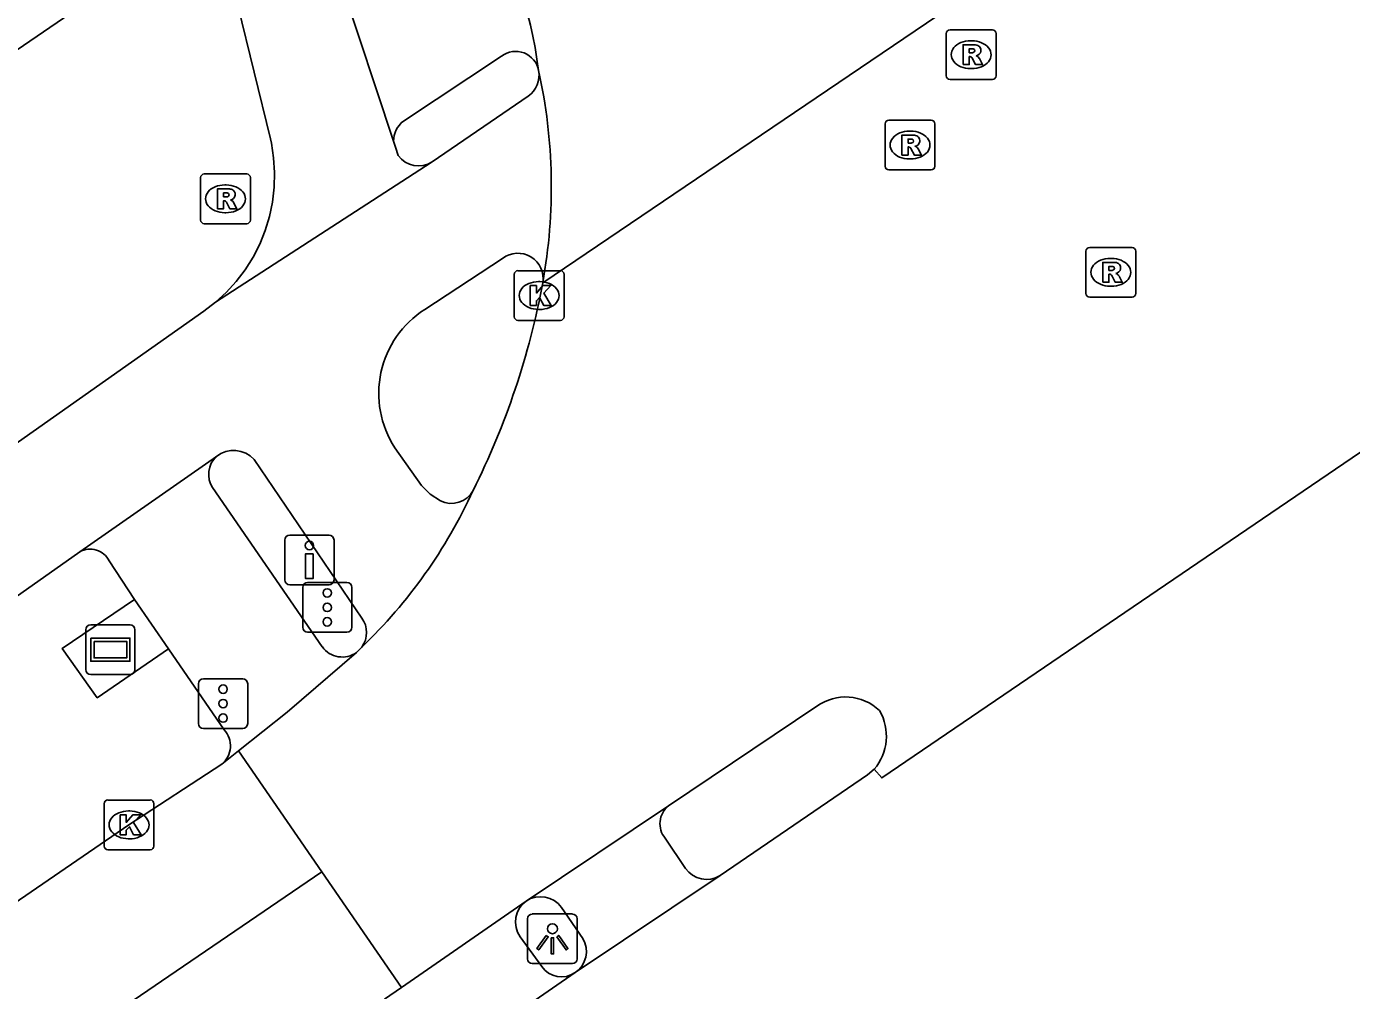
# Model space of a CAD drawing. Extents: x 157466 to 158888, y 383063 to 384677.
# Drawn here: x 158669.31 to 158695.95, y 383703.34 to 383722.72 of the extents above; entities that cross this region are included whole.
import ezdxf

# ---------------------------------------------------------------- set-up
doc = ezdxf.new("R2010")
doc.units = 0
for name, color, linetype in [('IMGEO_Drukknoppaal', 7, 'Continuous'), ('IMGEO_Fietspad_gesloten', 7, 'Continuous'), ('IMGEO_Fietspad_open', 7, 'Continuous'), ('IMGEO_Kolk', 7, 'Continuous'), ('IMGEO_Lichtpunt', 7, 'Continuous'), ('IMGEO_OVBaan_gesloten', 7, 'Continuous'), ('IMGEO_Reclamebord', 7, 'Continuous'), ('IMGEO_Rijbaan_lokaal_gesloten', 7, 'Continuous'), ('IMGEO_Rijbaan_lokaal_open', 7, 'Continuous'), ('IMGEO_Rijbaan_regionaal_gesloten', 7, 'Continuous'), ('IMGEO_Rioolput', 7, 'Continuous'), ('IMGEO_Verkeersregelinstallatiepaal', 7, 'Continuous'), ('IMGEO_Voetpad_open', 7, 'Continuous')]:
    doc.layers.add(name, color=color, linetype=linetype)

msp = doc.modelspace()

# ---------------------------------------------------------------- linework, layer by layer
at = {"layer": 'IMGEO_Drukknoppaal'}
for p, q in [((158674.602, 383712.496), (158675.392, 383712.496)), ((158675.392, 383712.496), (158674.602, 383712.496)), ((158674.502, 383711.596), (158674.502, 383712.396)), ((158674.502, 383712.396), (158674.502, 383711.596)), ((158675.492, 383712.396), (158675.492, 383711.596)), ((158675.492, 383711.596), (158675.492, 383712.396)), ((158675.392, 383711.496), (158674.602, 383711.496)), ((158674.602, 383711.496), (158675.392, 383711.496))]:
    msp.add_line(p, q, dxfattribs=at)
msp.add_lwpolyline([(158675.072, 383712.121), (158675.072, 383711.621), (158674.922, 383711.621), (158674.922, 383712.121), (158675.072, 383712.121)], dxfattribs=at)
msp.add_circle((158674.997, 383712.286), 0.085, dxfattribs=at)
for centre, start, end in [((158674.602, 383712.396), 90, 180), ((158674.602, 383712.396), 90, 180), ((158675.392, 383712.396), 0, 90), ((158675.392, 383712.396), 360, 90), ((158674.602, 383711.596), 180, 270), ((158674.602, 383711.596), 180, 270), ((158675.392, 383711.596), 270, 0), ((158675.392, 383711.596), 270, 0)]:
    msp.add_arc(centre, 0.1, start, end, dxfattribs=at)
at = {"layer": 'IMGEO_Fietspad_gesloten'}
for points in [[(158676.691, 383720.415), (158675.635, 383723.603)], [(158673.556, 383723.141), (158674.213, 383720.463), (158674.232, 383720.373), (158674.278, 383720.08), (158674.297, 383719.784), (158674.289, 383719.488), (158674.255, 383719.193), (158674.195, 383718.903), (158674.109, 383718.619), (158673.998, 383718.344), (158673.863, 383718.081), (158673.705, 383717.83), (158673.526, 383717.594), (158673.326, 383717.375), (158673.107, 383717.176)], [(158679.399, 383721.322), (158677.463, 383720.002)], [(158676.785, 383720.128), (158676.73, 383720.295), (158676.691, 383720.415)], [(158677.463, 383720.002), (158677.446, 383719.989), (158673.107, 383717.176)], [(158677.317, 383717.031), (158678.88, 383718.058)], [(158673.107, 383717.176), (158672.871, 383716.996), (158659.434, 383707.528), (158646.351, 383698.32), (158645.771, 383697.923), (158642.101, 383695.683), (158635.984, 383692.252), (158632.559, 383690.485), (158625.975, 383687.642), (158625.07, 383687.28), (158622.291, 383686.109), (158619.533, 383684.885)], [(158670.378, 383712.16), (158673.126, 383714.078)], [(158677.632, 383713.184), (158677.423, 383713.319), (158677.254, 383713.491), (158676.717, 383714.253)], [(158673.885, 383714.013), (158676.05, 383710.828)], [(158670.378, 383712.16), (158659.173, 383704.25)]]:
    msp.add_lwpolyline(points, dxfattribs=at)
for centre, radius, start, end in [((158679.099, 383721.742), 0.516, 305.5591, 10.7232), ((158677.19, 383720.42), 0.499, 215.7672, 303.1772), ((158679.189, 383717.654), 0.509, 350.2781, 127.3792), ((158678.39, 383715.345), 1.998, 122.4887, 213.136), ((158673.471, 383713.638), 0.559, 42.109, 128.1013), ((158677.853, 383713.623), 0.492, 243.2984, 332.2036), ((158675.653, 383710.534), 0.494, 324.074, 36.5147)]:
    msp.add_arc(centre, radius, start, end, dxfattribs=at)
at = {"layer": 'IMGEO_Fietspad_open'}
for points in [[(158682.151, 383706.401), (158682.559, 383705.793)], [(158680.495, 383704.385), (158680.067, 383705.009)]]:
    msp.add_lwpolyline(points, dxfattribs=at)
for centre, radius, start, end in [((158682.507, 383706.692), 0.46, 129.005, 219.1887), ((158682.987, 383706.096), 0.524, 215.3012, 301.0705), ((158679.644, 383704.699), 0.524, 36.2503, 123.3386), ((158680.052, 383704.122), 0.515, 304.402, 30.6815)]:
    msp.add_arc(centre, radius, start, end, dxfattribs=at)
at = {"layer": 'IMGEO_Kolk'}
for p, q in [((158679.192, 383717.812), (158680.044, 383717.812)), ((158679.117, 383716.886), (158679.117, 383717.738)), ((158679.605, 383717.592), (158679.63, 383717.592)), ((158680.118, 383717.738), (158680.118, 383716.886)), ((158679.628, 383717.032), (158679.603, 383717.032)), ((158680.044, 383716.812), (158679.192, 383716.812)), ((158670.945, 383707.168), (158671.797, 383707.168)), ((158670.87, 383706.242), (158670.87, 383707.094)), ((158671.358, 383706.948), (158671.383, 383706.948)), ((158671.871, 383707.094), (158671.871, 383706.242)), ((158671.381, 383706.388), (158671.356, 383706.388)), ((158671.797, 383706.168), (158670.945, 383706.168))]:
    msp.add_line(p, q, dxfattribs=at)
for points in [[(158679.192, 383717.812), (158680.044, 383717.812)], [(158679.117, 383716.886), (158679.117, 383717.738)], [(158680.118, 383717.738), (158680.118, 383716.886)], [(158679.438, 383717.512), (158679.561, 383717.512), (158679.561, 383717.361), (158679.691, 383717.512), (158679.855, 383717.512), (158679.709, 383717.361), (158679.862, 383717.112), (158679.71, 383717.112), (158679.625, 383717.276), (158679.561, 383717.209), (158679.561, 383717.112), (158679.438, 383717.112), (158679.438, 383717.512)], [(158680.044, 383716.812), (158679.192, 383716.812)], [(158670.945, 383707.168), (158671.797, 383707.168)], [(158670.87, 383706.242), (158670.87, 383707.094)], [(158671.871, 383707.094), (158671.871, 383706.242)], [(158671.191, 383706.868), (158671.314, 383706.868), (158671.314, 383706.717), (158671.444, 383706.868), (158671.608, 383706.868), (158671.462, 383706.717), (158671.615, 383706.468), (158671.463, 383706.468), (158671.378, 383706.632), (158671.314, 383706.565), (158671.314, 383706.468), (158671.191, 383706.468), (158671.191, 383706.868)], [(158671.797, 383706.168), (158670.945, 383706.168)]]:
    msp.add_lwpolyline(points, dxfattribs=at)
for centre, start, end in [((158679.194, 383717.736), 91.552, 178.448), ((158679.194, 383717.736), 91.552, 178.448), ((158680.042, 383717.736), 1.552, 88.448), ((158680.042, 383717.736), 1.552, 88.448), ((158679.194, 383716.888), 181.552, 268.448), ((158679.194, 383716.888), 181.552, 268.448), ((158680.042, 383716.888), 271.552, 358.448), ((158680.042, 383716.888), 271.552, 358.448), ((158670.947, 383707.092), 91.552, 178.448), ((158670.947, 383707.092), 91.552, 178.448), ((158671.795, 383707.092), 1.552, 88.448), ((158671.795, 383707.092), 1.552, 88.448), ((158670.947, 383706.244), 181.552, 268.448), ((158670.947, 383706.244), 181.552, 268.448), ((158671.795, 383706.244), 271.552, 358.448), ((158671.795, 383706.244), 271.552, 358.448)]:
    msp.add_arc(centre, 0.0765, start, end, dxfattribs=at)
for centre, major_axis, ratio, start_param, end_param in [((158679.604, 383717.312), (-0.387, 0.002), 0.722429, 4.712389, 7.853982), ((158679.629, 383717.312), (-0.39, 0.002), 0.717154, 1.570796, 4.712389), ((158671.357, 383706.668), (-0.387, 0.002), 0.722429, 4.712389, 7.853982), ((158671.382, 383706.668), (-0.39, 0.002), 0.717154, 1.570796, 4.712389)]:
    msp.add_ellipse(centre, major_axis=major_axis, ratio=ratio, start_param=start_param, end_param=end_param, dxfattribs=at)
at = {"layer": 'IMGEO_Lichtpunt'}
for p, q in [((158679.386, 383704.781), (158679.386, 383703.974)), ((158679.386, 383704.781), (158679.386, 383703.974)), ((158680.288, 383704.876), (158679.48, 383704.876)), ((158680.288, 383704.876), (158679.48, 383704.876)), ((158680.382, 383703.974), (158680.382, 383704.781)), ((158680.382, 383703.974), (158680.382, 383704.781)), ((158679.48, 383703.88), (158680.288, 383703.88)), ((158679.48, 383703.88), (158680.288, 383703.88))]:
    msp.add_line(p, q, dxfattribs=at)
for points in [[(158679.76, 383704.445), (158679.799, 383704.417), (158679.611, 383704.155), (158679.573, 383704.182), (158679.76, 383704.445)], [(158679.862, 383704.397), (158679.909, 383704.397), (158679.909, 383704.075), (158679.862, 383704.075), (158679.862, 383704.397)], [(158679.972, 383704.417), (158680.01, 383704.444), (158680.197, 383704.182), (158680.158, 383704.154), (158679.972, 383704.417)]]:
    msp.add_lwpolyline(points, dxfattribs=at)
msp.add_circle((158679.885, 383704.579), 0.0994, dxfattribs=at)
for centre, start, end in [((158679.48, 383704.781), 90, 180), ((158679.48, 383704.781), 90, 180), ((158680.288, 383704.781), 0, 90), ((158680.288, 383704.781), 0, 90), ((158679.48, 383703.974), 180, 270), ((158679.48, 383703.974), 180, 270), ((158680.288, 383703.974), 270, 0), ((158680.288, 383703.974), 270, 360)]:
    msp.add_arc(centre, 0.0946, start, end, dxfattribs=at)
at = {"layer": 'IMGEO_OVBaan_gesloten'}
for points in [[(158697.306, 383715.234), (158697.433, 383715.048), (158686.507, 383707.612), (158686.355, 383707.788)], [(158686.355, 383707.788), (158686.22, 383707.676), (158683.257, 383705.647)], [(158683.257, 383705.647), (158680.343, 383703.697)], [(158680.343, 383703.697), (158677.886, 383702.002)]]:
    msp.add_lwpolyline(points, dxfattribs=at)
at = {"layer": 'IMGEO_Reclamebord'}
for p, q in [((158670.6, 383710.691), (158671.39, 383710.691)), ((158671.39, 383710.691), (158670.6, 383710.691)), ((158670.5, 383709.791), (158670.5, 383710.591)), ((158670.5, 383710.591), (158670.5, 383709.791)), ((158671.49, 383710.591), (158671.49, 383709.791)), ((158671.49, 383709.791), (158671.49, 383710.591)), ((158671.39, 383709.691), (158670.6, 383709.691)), ((158670.6, 383709.691), (158671.39, 383709.691))]:
    msp.add_line(p, q, dxfattribs=at)
for points in [[(158670.601, 383710.423), (158671.389, 383710.423), (158671.389, 383709.959), (158670.601, 383709.959), (158670.601, 383710.423)], [(158670.666, 383710.358), (158670.666, 383710.024), (158671.324, 383710.024), (158671.324, 383710.358), (158670.666, 383710.358)]]:
    msp.add_lwpolyline(points, dxfattribs=at)
for centre, start, end in [((158670.6, 383710.591), 90, 180), ((158670.6, 383710.591), 90, 180), ((158671.39, 383710.591), 0, 90), ((158671.39, 383710.591), 360, 90), ((158670.6, 383709.791), 180, 270), ((158670.6, 383709.791), 180, 270), ((158671.39, 383709.791), 270, 0), ((158671.39, 383709.791), 270, 0)]:
    msp.add_arc(centre, 0.1, start, end, dxfattribs=at)
at = {"layer": 'IMGEO_Rijbaan_lokaal_gesloten'}
for centre, radius, start, end in [((158670.626, 383720.701), 9.051, 7.2138, 30.6893), ((158669.003, 383719.494), 10.859, 349.7857, 12.4683)]:
    msp.add_arc(centre, radius, start, end, dxfattribs=at)
at = {"layer": 'IMGEO_Rijbaan_lokaal_open'}
msp.add_lwpolyline([(158663.187, 383718.206), (158670.457, 383723.167), (158670.634, 383723.285)], dxfattribs=at)
at = {"layer": 'IMGEO_Rijbaan_regionaal_gesloten'}
for points in [[(158691.142, 383725.324), (158679.69, 383717.568)], [(158675.944, 383710.136), (158674.551, 383708.936), (158673.574, 383708.16)], [(158676.053, 383710.244), (158675.944, 383710.136)], [(158682.218, 383707.049), (158685.202, 383709.056)], [(158673.574, 383708.16), (158673.235, 383707.89)], [(158675.249, 383705.727), (158673.574, 383708.16)], [(158662.926, 383700.885), (158671.368, 383706.667), (158673.235, 383707.89)], [(158679.356, 383705.137), (158682.218, 383707.049)], [(158357.947, 383492.263), (158362.176, 383495.3), (158374.335, 383503.923), (158377.704, 383506.331), (158381.801, 383508.832), (158392.975, 383513.826), (158396.6, 383515.895), (158419.62, 383531.385), (158675.249, 383705.727)], [(158675.249, 383705.727), (158676.85, 383703.4)], [(158676.85, 383703.4), (158679.356, 383705.137)], [(158676.85, 383703.4), (158676.506, 383703.162)]]:
    msp.add_lwpolyline(points, dxfattribs=at)
for centre, radius, start, end in [((158664.236, 383720.436), 15.718, 333.3815, 349.4852), ((158668.947, 383717.654), 10.267, 313.8013, 335.4855), ((158685.778, 383708.251), 0.99, 46.1901, 125.5548), ((158685.577, 383708.453), 1.024, 319.4958, 30.0188)]:
    msp.add_arc(centre, radius, start, end, dxfattribs=at)
at = {"layer": 'IMGEO_Rioolput'}
for p, q in [((158687.88, 383722.655), (158688.732, 383722.655)), ((158687.805, 383721.729), (158687.805, 383722.581)), ((158688.293, 383722.435), (158688.318, 383722.435)), ((158688.806, 383722.581), (158688.806, 383721.729)), ((158688.316, 383721.875), (158688.291, 383721.875)), ((158688.732, 383721.655), (158687.88, 383721.655)), ((158686.575, 383719.912), (158686.575, 383720.764)), ((158686.65, 383720.838), (158687.502, 383720.838)), ((158687.576, 383720.764), (158687.576, 383719.912)), ((158687.063, 383720.618), (158687.088, 383720.618)), ((158687.086, 383720.058), (158687.061, 383720.058)), ((158672.809, 383718.831), (158672.809, 383719.683)), ((158672.884, 383719.757), (158673.736, 383719.757)), ((158673.81, 383719.683), (158673.81, 383718.831)), ((158687.502, 383719.838), (158686.65, 383719.838)), ((158673.297, 383719.537), (158673.322, 383719.537)), ((158673.32, 383718.977), (158673.295, 383718.977)), ((158673.736, 383718.757), (158672.884, 383718.757)), ((158690.614, 383717.353), (158690.614, 383718.205)), ((158690.689, 383718.279), (158691.541, 383718.279)), ((158691.615, 383718.205), (158691.615, 383717.353)), ((158691.102, 383718.059), (158691.127, 383718.059)), ((158691.541, 383717.279), (158690.689, 383717.279)), ((158691.125, 383717.499), (158691.1, 383717.499))]:
    msp.add_line(p, q, dxfattribs=at)
for points in [[(158687.88, 383722.655), (158688.732, 383722.655)], [(158687.805, 383721.729), (158687.805, 383722.581)], [(158688.394, 383722.353), (158688.142, 383722.355), (158688.142, 383721.955)], [(158688.806, 383722.581), (158688.806, 383721.729)], [(158688.142, 383721.955), (158688.266, 383721.955), (158688.266, 383722.117), (158688.277, 383722.117)], [(158688.32, 383722.274), (158688.266, 383722.274), (158688.266, 383722.193)], [(158688.266, 383722.193), (158688.318, 383722.193)], [(158688.324, 383722.088), (158688.395, 383721.955), (158688.535, 383721.955), (158688.47, 383722.081)], [(158688.732, 383721.655), (158687.88, 383721.655)], [(158686.575, 383719.912), (158686.575, 383720.764)], [(158686.65, 383720.838), (158687.502, 383720.838)], [(158687.576, 383720.764), (158687.576, 383719.912)], [(158687.164, 383720.536), (158686.912, 383720.538), (158686.912, 383720.138)], [(158686.912, 383720.138), (158687.036, 383720.138), (158687.036, 383720.3), (158687.047, 383720.3)], [(158687.09, 383720.457), (158687.036, 383720.457), (158687.036, 383720.376)], [(158687.036, 383720.376), (158687.088, 383720.376)], [(158687.094, 383720.271), (158687.165, 383720.138), (158687.305, 383720.138), (158687.24, 383720.264)], [(158672.809, 383718.831), (158672.809, 383719.683)], [(158672.884, 383719.757), (158673.736, 383719.757)], [(158673.81, 383719.683), (158673.81, 383718.831)], [(158687.502, 383719.838), (158686.65, 383719.838)], [(158673.398, 383719.455), (158673.146, 383719.457), (158673.146, 383719.057)], [(158673.146, 383719.057), (158673.27, 383719.057), (158673.27, 383719.219), (158673.281, 383719.219)], [(158673.324, 383719.376), (158673.27, 383719.376), (158673.27, 383719.295)], [(158673.27, 383719.295), (158673.322, 383719.295)], [(158673.328, 383719.19), (158673.399, 383719.057), (158673.539, 383719.057), (158673.474, 383719.183)], [(158673.736, 383718.757), (158672.884, 383718.757)], [(158690.614, 383717.353), (158690.614, 383718.205)], [(158690.689, 383718.279), (158691.541, 383718.279)], [(158691.615, 383718.205), (158691.615, 383717.353)], [(158691.203, 383717.977), (158690.951, 383717.979), (158690.951, 383717.579)], [(158691.129, 383717.898), (158691.075, 383717.898), (158691.075, 383717.817)], [(158691.075, 383717.817), (158691.127, 383717.817)], [(158690.951, 383717.579), (158691.075, 383717.579), (158691.075, 383717.741), (158691.086, 383717.741)], [(158691.133, 383717.712), (158691.204, 383717.579), (158691.344, 383717.579), (158691.279, 383717.705)], [(158691.541, 383717.279), (158690.689, 383717.279)]]:
    msp.add_lwpolyline(points, dxfattribs=at)
for centre, radius, start, end in [((158687.882, 383722.579), 0.0765, 91.552, 178.448), ((158687.882, 383722.579), 0.0765, 91.552, 178.448), ((158688.73, 383722.579), 0.0765, 1.552, 88.448), ((158688.73, 383722.579), 0.0765, 1.552, 88.448), ((158688.393, 383722.243), 0.109, 350.3612, 89.416), ((158688.276, 383722.064), 0.0533, 26.0293, 88.6989), ((158688.302, 383722.382), 0.19, 274.7715, 282.9687), ((158688.326, 383722.178), 0.0964, 77.0061, 93.1865), ((158688.34, 383722.235), 0.0378, 276.6634, 79.6772), ((158688.391, 383722.243), 0.112, 277.5842, 350.9817), ((158688.375, 383722.028), 0.108, 29.5134, 73.7905), ((158687.882, 383721.731), 0.0765, 181.552, 268.448), ((158687.882, 383721.731), 0.0765, 181.552, 268.448), ((158688.73, 383721.731), 0.0765, 271.552, 358.448), ((158688.73, 383721.731), 0.0765, 271.552, 358.448), ((158686.652, 383720.762), 0.0765, 91.552, 178.448), ((158686.652, 383720.762), 0.0765, 91.552, 178.448), ((158687.5, 383720.762), 0.0765, 1.552, 88.448), ((158687.5, 383720.762), 0.0765, 1.552, 88.448), ((158687.163, 383720.426), 0.109, 350.3612, 89.416), ((158687.046, 383720.247), 0.0533, 26.0293, 88.6989), ((158687.072, 383720.565), 0.19, 274.7715, 282.9687), ((158687.096, 383720.361), 0.0964, 77.0061, 93.1865), ((158687.11, 383720.418), 0.0378, 276.6634, 79.6772), ((158687.161, 383720.426), 0.112, 277.5842, 350.9817), ((158687.145, 383720.211), 0.108, 29.5134, 73.7905), ((158672.886, 383719.681), 0.0765, 91.552, 178.448), ((158672.886, 383719.681), 0.0765, 91.552, 178.448), ((158673.734, 383719.681), 0.0765, 1.552, 88.448), ((158673.734, 383719.681), 0.0765, 1.552, 88.448), ((158686.652, 383719.914), 0.0765, 181.552, 268.448), ((158686.652, 383719.914), 0.0765, 181.552, 268.448), ((158687.5, 383719.914), 0.0765, 271.552, 358.448), ((158687.5, 383719.914), 0.0765, 271.552, 358.448), ((158673.397, 383719.345), 0.109, 350.3612, 89.416), ((158673.28, 383719.166), 0.0533, 26.0293, 88.6989), ((158673.306, 383719.484), 0.19, 274.7715, 282.9687), ((158673.33, 383719.28), 0.0964, 77.0061, 93.1865), ((158673.344, 383719.337), 0.0378, 276.6634, 79.6772), ((158673.395, 383719.345), 0.112, 277.5842, 350.9817), ((158673.379, 383719.13), 0.108, 29.5134, 73.7905), ((158672.886, 383718.833), 0.0765, 181.552, 268.448), ((158672.886, 383718.833), 0.0765, 181.552, 268.448), ((158673.734, 383718.833), 0.0765, 271.552, 358.448), ((158673.734, 383718.833), 0.0765, 271.552, 358.448), ((158690.691, 383718.203), 0.0765, 91.552, 178.448), ((158690.691, 383718.203), 0.0765, 91.552, 178.448), ((158691.539, 383718.203), 0.0765, 1.552, 88.448), ((158691.539, 383718.203), 0.0765, 1.552, 88.448), ((158691.111, 383718.006), 0.19, 274.7715, 282.9687), ((158691.135, 383717.802), 0.0964, 77.0061, 93.1865), ((158691.149, 383717.859), 0.0378, 276.6634, 79.6772), ((158691.202, 383717.867), 0.109, 350.3612, 89.416), ((158691.2, 383717.867), 0.112, 277.5842, 350.9817), ((158691.085, 383717.688), 0.0533, 26.0293, 88.6989), ((158691.184, 383717.652), 0.108, 29.5134, 73.7905), ((158690.691, 383717.355), 0.0765, 181.552, 268.448), ((158690.691, 383717.355), 0.0765, 181.552, 268.448), ((158691.539, 383717.355), 0.0765, 271.552, 358.448), ((158691.539, 383717.355), 0.0765, 271.552, 358.448)]:
    msp.add_arc(centre, radius, start, end, dxfattribs=at)
for centre, major_axis, ratio, start_param, end_param in [((158688.292, 383722.155), (-0.387, 0.002), 0.722429, 4.712389, 7.853982), ((158688.317, 383722.155), (-0.39, 0.002), 0.717154, 1.570796, 4.712389), ((158687.062, 383720.338), (-0.387, 0.002), 0.722429, 4.712389, 7.853982), ((158687.087, 383720.338), (-0.39, 0.002), 0.717154, 1.570796, 4.712389), ((158673.296, 383719.257), (-0.387, 0.002), 0.722429, 4.712389, 7.853982), ((158673.321, 383719.257), (-0.39, 0.002), 0.717154, 1.570796, 4.712389), ((158691.101, 383717.779), (-0.387, 0.002), 0.722429, 4.712389, 7.853982), ((158691.126, 383717.779), (-0.39, 0.002), 0.717154, 1.570796, 4.712389)]:
    msp.add_ellipse(centre, major_axis=major_axis, ratio=ratio, start_param=start_param, end_param=end_param, dxfattribs=at)
at = {"layer": 'IMGEO_Verkeersregelinstallatiepaal'}
for p, q in [((158674.862, 383710.642), (158674.862, 383711.442)), ((158674.862, 383711.442), (158674.862, 383710.642)), ((158674.962, 383711.542), (158675.752, 383711.542)), ((158675.752, 383711.542), (158674.962, 383711.542)), ((158675.852, 383711.442), (158675.852, 383710.642)), ((158675.852, 383710.642), (158675.852, 383711.442)), ((158675.752, 383710.542), (158674.962, 383710.542)), ((158674.962, 383710.542), (158675.752, 383710.542)), ((158672.866, 383709.606), (158673.656, 383709.606)), ((158673.656, 383709.606), (158672.866, 383709.606)), ((158672.766, 383708.706), (158672.766, 383709.506)), ((158672.766, 383709.506), (158672.766, 383708.706)), ((158673.756, 383709.506), (158673.756, 383708.706)), ((158673.756, 383708.706), (158673.756, 383709.506)), ((158673.656, 383708.606), (158672.866, 383708.606)), ((158672.866, 383708.606), (158673.656, 383708.606))]:
    msp.add_line(p, q, dxfattribs=at)
for centre in [(158675.357, 383711.332), (158675.357, 383711.042), (158675.357, 383710.752), (158673.261, 383709.396), (158673.261, 383709.106), (158673.261, 383708.816)]:
    msp.add_circle(centre, 0.085, dxfattribs=at)
for centre, start, end in [((158674.962, 383711.442), 90, 180), ((158674.962, 383711.442), 90, 180), ((158675.752, 383711.442), 0, 90), ((158675.752, 383711.442), 360, 90), ((158674.962, 383710.642), 180, 270), ((158674.962, 383710.642), 180, 270), ((158675.752, 383710.642), 270, 0), ((158675.752, 383710.642), 270, 0), ((158672.866, 383709.506), 90, 180), ((158672.866, 383709.506), 90, 180), ((158673.656, 383709.506), 0, 90), ((158673.656, 383709.506), 360, 90), ((158672.866, 383708.706), 180, 270), ((158672.866, 383708.706), 180, 270), ((158673.656, 383708.706), 270, 0), ((158673.656, 383708.706), 270, 0)]:
    msp.add_arc(centre, 0.1, start, end, dxfattribs=at)
at = {"layer": 'IMGEO_Voetpad_open'}
for points in [[(158678.861, 383722.125), (158676.891, 383720.82)], [(158675.257, 383710.247), (158673.05, 383713.45)], [(158671.483, 383711.199), (158670.973, 383711.976)], [(158672.161, 383710.208), (158670.732, 383709.225), (158670.024, 383710.213), (158671.483, 383711.199)], [(158671.483, 383711.199), (158672.161, 383710.208)], [(158673.285, 383708.58), (158672.161, 383710.208)], [(158679.669, 383703.822), (158679.235, 383704.419)]]:
    msp.add_lwpolyline(points, dxfattribs=at)
for centre, radius, start, end in [((158679.145, 383721.751), 0.47, 10.7262, 127.137), ((158677.195, 383720.418), 0.504, 127.0917, 180.3455), ((158673.472, 383713.717), 0.5, 133.8596, 212.3398), ((158670.587, 383711.783), 0.431, 26.5609, 119.0713), ((158675.656, 383710.534), 0.491, 215.7386, 305.9053), ((158672.938, 383708.258), 0.473, 308.8556, 42.8551), ((158679.655, 383704.717), 0.515, 125.4906, 215.3778), ((158680.07, 383704.103), 0.49, 215.0751, 303.9116)]:
    msp.add_arc(centre, radius, start, end, dxfattribs=at)

doc.saveas('drawing.dxf')
